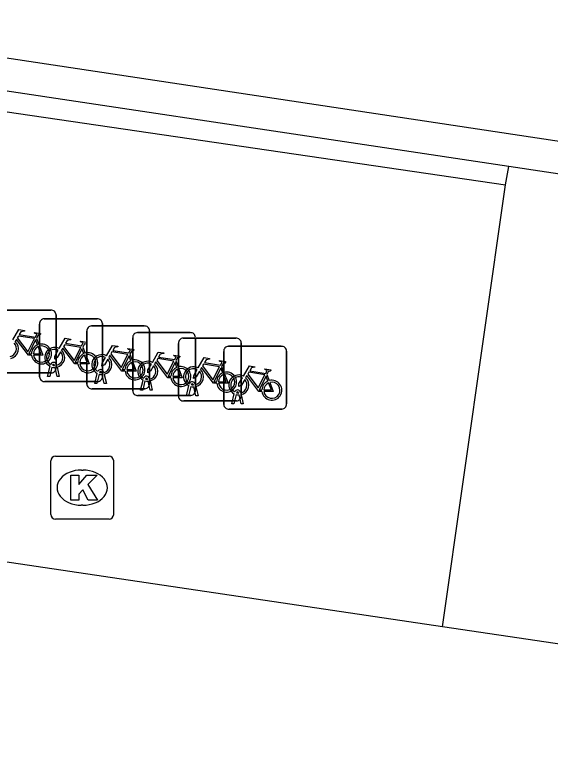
# Model space of a CAD drawing. Extents: x 164150 to 165261, y 382513 to 383432.
# Drawn here: x 164938.25 to 164946.78, y 382753.31 to 382765.08 of the extents above; entities that cross this region are included whole.
import ezdxf

# ---------------------------------------------------------------- set-up
doc = ezdxf.new("R2010")
doc.units = 0
for name, color, linetype in [('IMGEO_Fietsenrek', 7, 'Continuous'), ('IMGEO_Kolk', 7, 'Continuous'), ('IMGEO_Muur', 7, 'Continuous'), ('IMGEO_Voetpad_open', 7, 'Continuous')]:
    doc.layers.add(name, color=color, linetype=linetype)

msp = doc.modelspace()

# ---------------------------------------------------------------- linework, layer by layer
at = {"layer": 'IMGEO_Fietsenrek'}
for p, q in [((164937.984, 382760.381), (164938.825, 382760.381)), ((164938.825, 382760.381), (164937.984, 382760.381)), ((164938.909, 382760.306), (164938.909, 382759.465)), ((164938.909, 382759.465), (164938.909, 382760.306)), ((164938.721, 382760.242), (164939.562, 382760.242)), ((164939.562, 382760.242), (164938.721, 382760.242)), ((164938.646, 382759.317), (164938.646, 382760.158)), ((164938.646, 382760.158), (164938.646, 382759.317)), ((164939.472, 382760.128), (164940.313, 382760.128)), ((164940.313, 382760.128), (164939.472, 382760.128)), ((164939.646, 382760.167), (164939.646, 382759.326)), ((164939.646, 382759.326), (164939.646, 382760.167)), ((164939.397, 382759.203), (164939.397, 382760.044)), ((164939.397, 382760.044), (164939.397, 382759.203)), ((164940.203, 382760.022), (164941.044, 382760.022)), ((164941.044, 382760.022), (164940.203, 382760.022)), ((164940.397, 382760.053), (164940.397, 382759.212)), ((164940.397, 382759.212), (164940.397, 382760.053)), ((164941.128, 382759.947), (164941.128, 382759.106)), ((164941.128, 382759.106), (164941.128, 382759.947)), ((164938.596, 382759.93), (164938.632, 382759.835)), ((164940.128, 382759.097), (164940.128, 382759.938)), ((164940.128, 382759.938), (164940.128, 382759.097)), ((164940.857, 382759.009), (164940.857, 382759.85)), ((164940.857, 382759.85), (164940.857, 382759.009)), ((164940.932, 382759.934), (164941.773, 382759.934)), ((164941.773, 382759.934), (164940.932, 382759.934)), ((164941.857, 382759.859), (164941.857, 382759.018)), ((164941.857, 382759.018), (164941.857, 382759.859)), ((164939.333, 382759.791), (164939.369, 382759.696)), ((164941.578, 382758.879), (164941.578, 382759.72)), ((164941.578, 382759.72), (164941.578, 382758.879)), ((164941.653, 382759.804), (164942.494, 382759.804)), ((164942.494, 382759.804), (164941.653, 382759.804)), ((164942.578, 382759.729), (164942.578, 382758.888)), ((164942.578, 382758.888), (164942.578, 382759.729)), ((164940.084, 382759.677), (164940.12, 382759.582)), ((164938.773, 382759.326), (164938.812, 382759.486)), ((164938.842, 382759.474), (164938.807, 382759.326)), ((164938.884, 382759.498), (164938.883, 382759.502)), ((164938.925, 382759.326), (164938.891, 382759.468)), ((164938.915, 382759.509), (164938.916, 382759.502)), ((164938.923, 382759.472), (164938.958, 382759.326)), ((164940.815, 382759.571), (164940.851, 382759.476)), ((164941.544, 382759.483), (164941.58, 382759.388)), ((164938.834, 382759.381), (164937.993, 382759.381)), ((164937.993, 382759.381), (164938.834, 382759.381)), ((164939.524, 382759.212), (164939.563, 382759.372)), ((164939.593, 382759.36), (164939.558, 382759.212)), ((164939.635, 382759.384), (164939.634, 382759.388)), ((164939.676, 382759.212), (164939.642, 382759.354)), ((164939.666, 382759.395), (164939.667, 382759.388)), ((164939.674, 382759.358), (164939.709, 382759.212)), ((164942.265, 382759.353), (164942.301, 382759.258)), ((164939.571, 382759.242), (164938.73, 382759.242)), ((164938.73, 382759.242), (164939.571, 382759.242)), ((164938.807, 382759.326), (164938.773, 382759.326)), ((164938.958, 382759.326), (164938.925, 382759.326)), ((164940.255, 382759.106), (164940.294, 382759.266)), ((164940.324, 382759.254), (164940.289, 382759.106)), ((164940.366, 382759.278), (164940.365, 382759.282)), ((164940.407, 382759.106), (164940.373, 382759.248)), ((164940.397, 382759.289), (164940.398, 382759.282)), ((164940.405, 382759.252), (164940.44, 382759.106)), ((164940.322, 382759.128), (164939.481, 382759.128)), ((164939.481, 382759.128), (164940.322, 382759.128)), ((164939.558, 382759.212), (164939.524, 382759.212)), ((164939.709, 382759.212), (164939.676, 382759.212)), ((164940.984, 382759.018), (164941.023, 382759.178)), ((164941.053, 382759.166), (164941.018, 382759.018)), ((164941.095, 382759.19), (164941.094, 382759.194)), ((164941.136, 382759.018), (164941.102, 382759.16)), ((164941.126, 382759.201), (164941.127, 382759.194)), ((164941.134, 382759.164), (164941.169, 382759.018)), ((164941.053, 382759.022), (164940.212, 382759.022)), ((164940.212, 382759.022), (164941.053, 382759.022)), ((164940.289, 382759.106), (164940.255, 382759.106)), ((164940.44, 382759.106), (164940.407, 382759.106)), ((164941.018, 382759.018), (164940.984, 382759.018)), ((164941.169, 382759.018), (164941.136, 382759.018)), ((164941.705, 382758.888), (164941.744, 382759.048)), ((164941.774, 382759.036), (164941.739, 382758.888)), ((164941.816, 382759.06), (164941.815, 382759.064)), ((164941.857, 382758.888), (164941.823, 382759.03)), ((164941.847, 382759.071), (164941.848, 382759.064)), ((164941.855, 382759.034), (164941.89, 382758.888)), ((164941.782, 382758.934), (164940.941, 382758.934)), ((164940.941, 382758.934), (164941.782, 382758.934)), ((164941.739, 382758.888), (164941.705, 382758.888)), ((164941.89, 382758.888), (164941.857, 382758.888)), ((164942.503, 382758.804), (164941.662, 382758.804)), ((164941.662, 382758.804), (164942.503, 382758.804))]:
    msp.add_line(p, q, dxfattribs=at)
for points in [[(164938.222, 382759.907), (164938.317, 382760.071), (164938.403, 382760.057), (164938.405, 382760.048), (164938.349, 382760.037), (164938.322, 382759.992), (164938.578, 382759.951)], [(164938.565, 382759.926), (164938.308, 382759.967), (164938.291, 382759.938), (164938.458, 382759.718), (164938.565, 382759.926)], [(164938.578, 382759.951), (164938.603, 382760), (164938.597, 382760.004), (164938.574, 382760.008), (164938.562, 382760.015), (164938.561, 382760.018), (164938.563, 382760.023), (164938.658, 382760.008), (164938.66, 382759.998), (164938.65, 382759.985), (164938.638, 382759.979), (164938.624, 382759.985), (164938.596, 382759.93)], [(164938.518, 382759.663), (164938.468, 382759.663), (164938.277, 382759.914), (164938.258, 382759.882)], [(164938.613, 382759.828), (164938.583, 382759.905), (164938.474, 382759.687), (164938.517, 382759.687)], [(164938.959, 382759.768), (164939.054, 382759.932), (164939.14, 382759.918), (164939.142, 382759.909), (164939.086, 382759.898), (164939.059, 382759.853), (164939.315, 382759.812)], [(164939.302, 382759.787), (164939.045, 382759.828), (164939.028, 382759.799), (164939.195, 382759.579), (164939.302, 382759.787)], [(164939.315, 382759.812), (164939.34, 382759.861), (164939.334, 382759.865), (164939.311, 382759.869), (164939.299, 382759.876), (164939.298, 382759.879), (164939.3, 382759.884), (164939.395, 382759.869), (164939.397, 382759.859), (164939.387, 382759.846), (164939.375, 382759.84), (164939.361, 382759.846), (164939.333, 382759.791)], [(164938.547, 382759.687), (164938.667, 382759.686), (164938.623, 382759.8)], [(164938.643, 382759.807), (164938.698, 382759.662), (164938.548, 382759.662)], [(164938.98, 382759.716), (164938.928, 382759.626), (164938.888, 382759.601), (164938.889, 382759.648), (164938.944, 382759.742)], [(164939.255, 382759.524), (164939.205, 382759.524), (164939.014, 382759.775), (164938.995, 382759.743)], [(164939.35, 382759.689), (164939.32, 382759.766), (164939.211, 382759.548), (164939.254, 382759.548)], [(164939.71, 382759.654), (164939.805, 382759.818), (164939.891, 382759.804), (164939.893, 382759.795), (164939.837, 382759.784), (164939.81, 382759.739), (164940.066, 382759.698)], [(164940.053, 382759.673), (164939.796, 382759.714), (164939.779, 382759.685), (164939.946, 382759.465), (164940.053, 382759.673)], [(164940.066, 382759.698), (164940.091, 382759.747), (164940.085, 382759.751), (164940.062, 382759.755), (164940.05, 382759.762), (164940.049, 382759.765), (164940.051, 382759.77), (164940.146, 382759.755), (164940.148, 382759.745), (164940.138, 382759.732), (164940.126, 382759.726), (164940.112, 382759.732), (164940.084, 382759.677)], [(164940.441, 382759.548), (164940.536, 382759.712), (164940.622, 382759.698), (164940.624, 382759.689), (164940.568, 382759.678), (164940.541, 382759.633), (164940.797, 382759.592)], [(164939.284, 382759.548), (164939.404, 382759.547), (164939.36, 382759.661)], [(164939.38, 382759.668), (164939.435, 382759.523), (164939.285, 382759.523)], [(164939.731, 382759.602), (164939.679, 382759.512), (164939.639, 382759.487), (164939.64, 382759.534), (164939.695, 382759.628)], [(164940.006, 382759.41), (164939.956, 382759.41), (164939.765, 382759.661), (164939.746, 382759.629)], [(164940.101, 382759.575), (164940.071, 382759.652), (164939.962, 382759.434), (164940.005, 382759.434)], [(164940.784, 382759.567), (164940.527, 382759.608), (164940.51, 382759.579), (164940.677, 382759.359), (164940.784, 382759.567)], [(164940.797, 382759.592), (164940.822, 382759.641), (164940.816, 382759.645), (164940.793, 382759.649), (164940.781, 382759.656), (164940.78, 382759.659), (164940.782, 382759.664), (164940.877, 382759.649), (164940.879, 382759.639), (164940.869, 382759.626), (164940.857, 382759.62), (164940.843, 382759.626), (164940.815, 382759.571)], [(164941.17, 382759.46), (164941.265, 382759.624), (164941.351, 382759.61), (164941.353, 382759.601), (164941.297, 382759.59), (164941.27, 382759.545), (164941.526, 382759.504)], [(164940.035, 382759.434), (164940.155, 382759.433), (164940.111, 382759.547)], [(164940.131, 382759.554), (164940.186, 382759.409), (164940.036, 382759.409)], [(164940.462, 382759.496), (164940.41, 382759.406), (164940.37, 382759.381), (164940.371, 382759.428), (164940.426, 382759.522)], [(164940.737, 382759.304), (164940.687, 382759.304), (164940.496, 382759.555), (164940.477, 382759.523)], [(164940.832, 382759.469), (164940.802, 382759.546), (164940.693, 382759.328), (164940.736, 382759.328)], [(164941.513, 382759.479), (164941.256, 382759.52), (164941.239, 382759.491), (164941.406, 382759.271), (164941.513, 382759.479)], [(164941.526, 382759.504), (164941.551, 382759.553), (164941.545, 382759.557), (164941.522, 382759.561), (164941.51, 382759.568), (164941.509, 382759.571), (164941.511, 382759.576), (164941.606, 382759.561), (164941.608, 382759.551), (164941.598, 382759.538), (164941.586, 382759.532), (164941.572, 382759.538), (164941.544, 382759.483)], [(164941.891, 382759.33), (164941.986, 382759.494), (164942.072, 382759.48), (164942.074, 382759.471), (164942.018, 382759.46), (164941.991, 382759.415), (164942.247, 382759.374)], [(164940.766, 382759.328), (164940.886, 382759.327), (164940.842, 382759.441)], [(164940.862, 382759.448), (164940.917, 382759.303), (164940.767, 382759.303)], [(164941.191, 382759.408), (164941.139, 382759.318), (164941.099, 382759.293), (164941.1, 382759.34), (164941.155, 382759.434)], [(164941.466, 382759.216), (164941.416, 382759.216), (164941.225, 382759.467), (164941.206, 382759.435)], [(164941.561, 382759.381), (164941.531, 382759.458), (164941.422, 382759.24), (164941.465, 382759.24)], [(164941.495, 382759.24), (164941.615, 382759.239), (164941.571, 382759.353)], [(164941.591, 382759.36), (164941.646, 382759.215), (164941.496, 382759.215)], [(164942.234, 382759.349), (164941.977, 382759.39), (164941.96, 382759.361), (164942.127, 382759.141), (164942.234, 382759.349)], [(164942.247, 382759.374), (164942.272, 382759.423), (164942.266, 382759.427), (164942.243, 382759.431), (164942.231, 382759.438), (164942.23, 382759.441), (164942.232, 382759.446), (164942.327, 382759.431), (164942.329, 382759.421), (164942.319, 382759.408), (164942.307, 382759.402), (164942.293, 382759.408), (164942.265, 382759.353)], [(164941.912, 382759.278), (164941.86, 382759.188), (164941.82, 382759.163), (164941.821, 382759.21), (164941.876, 382759.304)], [(164942.187, 382759.086), (164942.137, 382759.086), (164941.946, 382759.337), (164941.927, 382759.305)], [(164942.282, 382759.251), (164942.252, 382759.328), (164942.143, 382759.11), (164942.186, 382759.11)], [(164942.216, 382759.11), (164942.336, 382759.109), (164942.292, 382759.223)], [(164942.312, 382759.23), (164942.367, 382759.085), (164942.217, 382759.085)]]:
    msp.add_lwpolyline(points, dxfattribs=at)
for centre, radius, start, end in [((164938.831, 382760.303), 0.0779, 2.4484, 94.2845), ((164938.831, 382760.303), 0.0779, 2.4484, 94.2845), ((164938.724, 382760.164), 0.0779, 92.4484, 184.2845), ((164938.724, 382760.164), 0.0779, 92.4484, 184.2845), ((164939.568, 382760.164), 0.0779, 2.4484, 94.2845), ((164939.568, 382760.164), 0.0779, 2.4484, 94.2845), ((164939.475, 382760.05), 0.0779, 92.4484, 184.2845), ((164939.475, 382760.05), 0.0779, 92.4484, 184.2845), ((164940.319, 382760.05), 0.0779, 2.4484, 94.2845), ((164940.319, 382760.05), 0.0779, 2.4484, 94.2845), ((164940.206, 382759.944), 0.0779, 92.4484, 184.2845), ((164940.206, 382759.944), 0.0779, 92.4484, 184.2845), ((164941.05, 382759.944), 0.0779, 2.4484, 94.2845), ((164941.05, 382759.944), 0.0779, 2.4484, 94.2845), ((164938.149, 382759.766), 0.129, 283.6043, 43.4302), ((164938.149, 382759.766), 0.159, 283.5766, 46.6042), ((164938.676, 382759.682), 0.159, 113.3408, 178.3217), ((164938.676, 382759.682), 0.159, 187.0065, 105.7708), ((164940.935, 382759.856), 0.0779, 92.4484, 184.2845), ((164940.935, 382759.856), 0.0779, 92.4484, 184.2845), ((164941.779, 382759.856), 0.0779, 2.4484, 94.2845), ((164941.779, 382759.856), 0.0779, 2.4484, 94.2845), ((164938.676, 382759.682), 0.129, 113.923, 177.9556), ((164938.676, 382759.682), 0.129, 188.6715, 104.5883), ((164938.886, 382759.627), 0.159, 62.6766, 242.1369), ((164938.886, 382759.627), 0.129, 63.3192, 238.903), ((164938.886, 382759.627), 0.129, 283.6043, 43.4302), ((164938.886, 382759.627), 0.159, 283.5766, 46.6042), ((164941.656, 382759.726), 0.0779, 92.4484, 184.2845), ((164941.656, 382759.726), 0.0779, 92.4484, 184.2845), ((164942.5, 382759.726), 0.0779, 2.4484, 94.2845), ((164942.5, 382759.726), 0.0779, 2.4484, 94.2845), ((164939.413, 382759.543), 0.159, 113.3408, 178.3217), ((164939.413, 382759.543), 0.159, 187.0065, 105.7708), ((164939.413, 382759.543), 0.129, 113.923, 177.9556), ((164939.413, 382759.543), 0.129, 188.6715, 104.5883), ((164939.637, 382759.513), 0.159, 62.6766, 242.1369), ((164939.637, 382759.513), 0.129, 63.3192, 238.903), ((164939.637, 382759.513), 0.129, 283.6043, 43.4302), ((164939.637, 382759.513), 0.159, 283.5766, 46.6042), ((164940.164, 382759.429), 0.159, 187.0065, 105.7708), ((164938.866, 382759.498), 0.0499, 12.8025, 158.6934), ((164938.886, 382759.627), 0.159, 253.9967, 271.7867), ((164938.866, 382759.498), 0.0174, 12.8025, 163.4502), ((164938.886, 382759.627), 0.129, 253.415, 269.0204), ((164940.164, 382759.429), 0.159, 113.3408, 178.3217), ((164940.164, 382759.429), 0.129, 113.923, 177.9556), ((164940.164, 382759.429), 0.129, 188.6715, 104.5883), ((164940.368, 382759.407), 0.159, 62.6766, 242.1369), ((164940.368, 382759.407), 0.129, 63.3192, 238.903), ((164940.368, 382759.407), 0.129, 283.6043, 43.4302), ((164940.368, 382759.407), 0.159, 283.5766, 46.6042), ((164940.895, 382759.323), 0.159, 113.3408, 178.3217), ((164940.895, 382759.323), 0.159, 187.0065, 105.7708), ((164941.097, 382759.319), 0.159, 62.6766, 242.1369), ((164938.831, 382759.459), 0.0779, 272.4484, 4.2845), ((164938.831, 382759.459), 0.0779, 272.4484, 4.2845), ((164939.617, 382759.384), 0.0499, 12.8025, 158.6934), ((164939.637, 382759.513), 0.159, 253.9967, 271.7867), ((164939.617, 382759.384), 0.0174, 12.8025, 163.4502), ((164939.637, 382759.513), 0.129, 253.415, 269.0204), ((164940.895, 382759.323), 0.129, 113.923, 177.9556), ((164940.895, 382759.323), 0.129, 188.6715, 104.5883), ((164941.097, 382759.319), 0.129, 63.3192, 238.903), ((164941.097, 382759.319), 0.129, 283.6043, 43.4302), ((164941.097, 382759.319), 0.159, 283.5766, 46.6042), ((164941.624, 382759.235), 0.159, 113.3408, 178.3217), ((164941.624, 382759.235), 0.159, 187.0065, 105.7708), ((164941.624, 382759.235), 0.129, 113.923, 177.9556), ((164941.624, 382759.235), 0.129, 188.6715, 104.5883), ((164938.724, 382759.32), 0.0779, 182.4484, 274.2845), ((164938.724, 382759.32), 0.0779, 182.4484, 274.2845), ((164939.568, 382759.32), 0.0779, 272.4484, 4.2845), ((164939.568, 382759.32), 0.0779, 272.4484, 4.2845), ((164940.348, 382759.278), 0.0499, 12.8025, 158.6934), ((164940.368, 382759.407), 0.159, 253.9967, 271.7867), ((164940.348, 382759.278), 0.0174, 12.8025, 163.4502), ((164940.368, 382759.407), 0.129, 253.415, 269.0204), ((164941.077, 382759.19), 0.0499, 12.8025, 158.6934), ((164941.818, 382759.189), 0.159, 62.6766, 242.1369), ((164941.818, 382759.189), 0.129, 63.3192, 238.903), ((164941.818, 382759.189), 0.129, 283.6043, 43.4302), ((164941.818, 382759.189), 0.159, 283.5766, 46.6042), ((164942.345, 382759.105), 0.159, 113.3408, 178.3217), ((164942.345, 382759.105), 0.159, 187.0065, 105.7708), ((164942.345, 382759.105), 0.129, 188.6715, 104.5883), ((164939.475, 382759.206), 0.0779, 182.4484, 274.2845), ((164939.475, 382759.206), 0.0779, 182.4484, 274.2845), ((164940.319, 382759.206), 0.0779, 272.4484, 4.2845), ((164940.319, 382759.206), 0.0779, 272.4484, 4.2845), ((164941.097, 382759.319), 0.159, 253.9967, 271.7867), ((164941.077, 382759.19), 0.0174, 12.8025, 163.4502), ((164941.097, 382759.319), 0.129, 253.415, 269.0204), ((164942.345, 382759.105), 0.129, 113.923, 177.9556), ((164940.206, 382759.1), 0.0779, 182.4484, 274.2845), ((164940.206, 382759.1), 0.0779, 182.4484, 274.2845), ((164940.935, 382759.012), 0.0779, 182.4484, 274.2845), ((164940.935, 382759.012), 0.0779, 182.4484, 274.2845), ((164941.05, 382759.1), 0.0779, 272.4484, 4.2845), ((164941.05, 382759.1), 0.0779, 272.4484, 4.2845), ((164941.798, 382759.06), 0.0499, 12.8025, 158.6934), ((164941.818, 382759.189), 0.159, 253.9967, 271.7867), ((164941.798, 382759.06), 0.0174, 12.8025, 163.4502), ((164941.818, 382759.189), 0.129, 253.415, 269.0204), ((164941.779, 382759.012), 0.0779, 272.4484, 4.2845), ((164941.779, 382759.012), 0.0779, 272.4484, 4.2845), ((164942.5, 382758.882), 0.0779, 272.4484, 4.2845), ((164942.5, 382758.882), 0.0779, 272.4484, 4.2845), ((164941.656, 382758.882), 0.0779, 182.4484, 274.2845), ((164941.656, 382758.882), 0.0779, 182.4484, 274.2845)]:
    msp.add_arc(centre, radius, start, end, dxfattribs=at)
at = {"layer": 'IMGEO_Kolk'}
for p, q in [((164938.824, 382757.128), (164938.824, 382757.98)), ((164938.899, 382758.054), (164939.751, 382758.054)), ((164939.825, 382757.98), (164939.825, 382757.128)), ((164939.312, 382757.834), (164939.337, 382757.834)), ((164939.335, 382757.274), (164939.31, 382757.274)), ((164939.751, 382757.054), (164938.899, 382757.054))]:
    msp.add_line(p, q, dxfattribs=at)
for points in [[(164938.824, 382757.128), (164938.824, 382757.98)], [(164938.899, 382758.054), (164939.751, 382758.054)], [(164939.825, 382757.98), (164939.825, 382757.128)], [(164939.145, 382757.754), (164939.268, 382757.754), (164939.268, 382757.603), (164939.398, 382757.754), (164939.562, 382757.754), (164939.416, 382757.603), (164939.569, 382757.354), (164939.417, 382757.354), (164939.332, 382757.518), (164939.268, 382757.451), (164939.268, 382757.354), (164939.145, 382757.354), (164939.145, 382757.754)], [(164939.751, 382757.054), (164938.899, 382757.054)]]:
    msp.add_lwpolyline(points, dxfattribs=at)
for centre, start, end in [((164938.901, 382757.978), 91.552, 178.448), ((164938.901, 382757.978), 91.552, 178.448), ((164939.749, 382757.978), 1.552, 88.448), ((164939.749, 382757.978), 1.552, 88.448), ((164938.901, 382757.13), 181.552, 268.448), ((164938.901, 382757.13), 181.552, 268.448), ((164939.749, 382757.13), 271.552, 358.448), ((164939.749, 382757.13), 271.552, 358.448)]:
    msp.add_arc(centre, 0.0765, start, end, dxfattribs=at)
for centre, major_axis, ratio, start_param, end_param in [((164939.311, 382757.554), (-0.387, 0.002), 0.722429, 4.712389, 7.853982), ((164939.336, 382757.554), (-0.39, 0.002), 0.717154, 1.570796, 4.712389)]:
    msp.add_ellipse(centre, major_axis=major_axis, ratio=ratio, start_param=start_param, end_param=end_param, dxfattribs=at)
at = {"layer": 'IMGEO_Muur'}
for points in [[(164946.117, 382762.666), (164914.504, 382767.418), (164906.053, 382768.689)], [(164973.881, 382759), (164912.216, 382768.303)], [(165000.69, 382755.098), (165000.582, 382754.478), (164946.117, 382762.666)]]:
    msp.add_lwpolyline(points, dxfattribs=at)
at = {"layer": 'IMGEO_Voetpad_open'}
for points in [[(164917.921, 382753.31), (164919.859, 382766.219), (164946.065, 382762.373)], [(164946.065, 382762.373), (164946.117, 382762.666)], [(164945.061, 382755.338), (164946.065, 382762.373)], [(164945.061, 382755.338), (164933.19, 382757.101)], [(164950.302, 382754.564), (164945.061, 382755.338)]]:
    msp.add_lwpolyline(points, dxfattribs=at)

doc.saveas('drawing.dxf')
